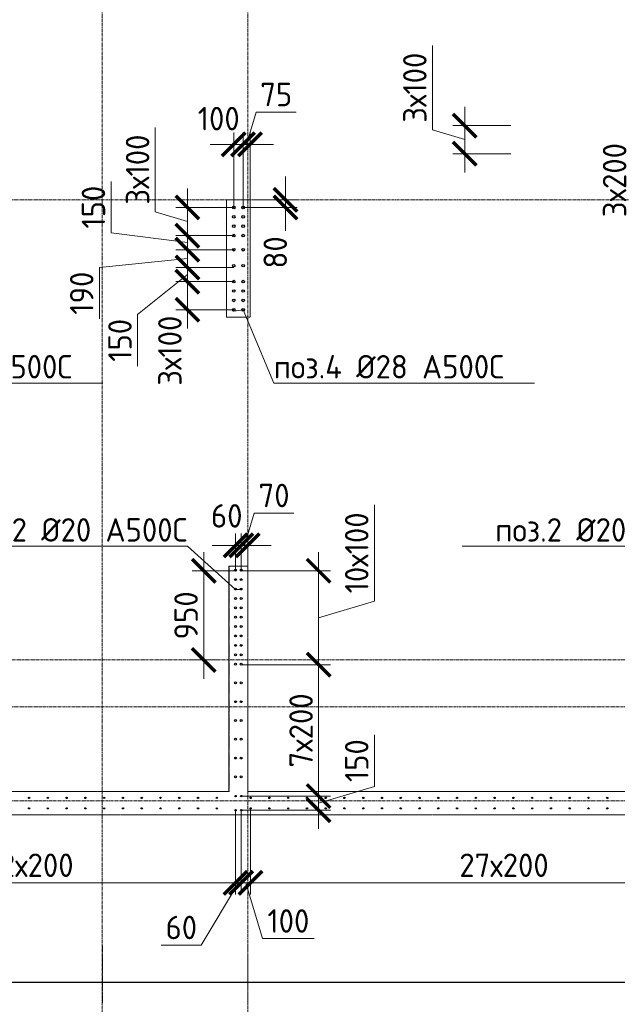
# Model space of a CAD drawing. Header units: millimetres. Extents: x -56135 to 1694203, y -446411 to -23139.
# Tile 264 of 311: x 979728 to 986095, y -85537 to -75050. Entities that reach past the tile are written whole.
import ezdxf
from ezdxf import colors
from ezdxf.entities.mleader import LeaderData, LeaderLine
from ezdxf.math import Vec2, Vec3

# ---------------------------------------------------------------- set-up
doc = ezdxf.new("R2010")
doc.units = ezdxf.units.MM
for name, pattern in [('01 Штриховая _4 мм_', [6, 3.5, -2.5]), ('______5', [1100, 800, -100, 100, -100]), ('HIDDEN2', [4.7625, 3.175, -1.5875]), ('осевая', [50.8, 31.75, -6.35, 6.35, -6.35])]:
    doc.linetypes.add(name, pattern=pattern)
for name, color, linetype, lineweight in [('0 Фундамент', 5, 'Continuous', 30), ('1 Стены', 3, 'Continuous', 30), ('Оси', 40, '______5', 18), ('подоснова', 151, 'Continuous', 5), ('РАЗМЕРЫ', 1, 'Continuous', 9), ('СТЕНЫ', 3, 'Continuous', 30)]:
    doc.layers.add(name, color=color, linetype=linetype, lineweight=lineweight)
doc.styles.add('GOST-2.304_Type-B', font='GOST_Common.ttf')
doc.dimstyles.new('СПДС', dxfattribs={"dimscale": 100, "dimtxt": 2.5, "dimasz": 2.5, "dimexe": 1.25, "dimexo": 0, "dimtad": 1, "dimdec": 0, "dimtxsty": 'GOST-2.304_Type-B', "dimblk": 'ARCHTICK', "dimcen": 2.5, "dimdle": 2, "dimadec": 0, "dimazin": 2, "dimtfac": 0.75, "dimtdec": 0, "dimtmove": 1, "dimatfit": 3, "dimfxl": 1, "dimtolj": 1, "dimarcsym": 1})

# ---------------------------------------------------------------- blocks, each defined once
blk = doc.blocks.new('оси 2.2-2.3')
at = {"layer": 'Оси', "color": 16, "linetype": 'осевая', "lineweight": 0, "transparency": 33554687}
for p, q in [((494304.9, -104267.9), (494304.9, -134893.5)), ((495854.9, -104267.9), (495854.9, -134893.5)), ((468076.3, -121995.4), (524372.9, -121995.4)), ((468653.8, -126895.4), (523707.4, -126895.4)), ((468076.3, -127395.4), (524372.9, -127395.4)), ((468076.3, -128395.4), (524372.9, -128395.4))]:
    blk.add_line(p, q, dxfattribs=at)
blk = doc.blocks.new('стены тп')
at = {"layer": '1 Стены', "color": 252, "linetype": 'HIDDEN2', "lineweight": 0, "true_color": 0x939598}
for p, q in [((884015, -203026), (883765, -203026)), ((883765, -203026), (883765, -203146)), ((884015, -203206), (884015, -203026)), ((883765, -203146), (883765, -204276)), ((884015, -203326), (884015, -203206)), ((884015, -204276), (884015, -203326)), ((883765, -204276), (883991, -204276)), ((883991, -204276), (884015, -204276)), ((883991, -206926), (883791, -206926)), ((883791, -206926), (883791, -207046)), ((883991, -207046), (883991, -206926)), ((883791, -207046), (883791, -209326)), ((883991, -209326), (883991, -207046)), ((882311, -209326), (880911, -209326)), ((882431, -209326), (882311, -209326)), ((883791, -209326), (882431, -209326)), ((885691, -209326), (883991, -209326)), ((885811, -209326), (885691, -209326)), ((887511, -209326), (885811, -209326)), ((887631, -209326), (887511, -209326)), ((889491, -209326), (887631, -209326)), ((872191, -209576), (881691, -209576)), ((881691, -209576), (881941, -209576)), ((881941, -209576), (883791, -209576)), ((883791, -209576), (884041, -209576)), ((884041, -209576), (909391, -209576)), ((882441, -211577), (882441, -210965)), ((882441, -211577), (882441, -210965)), ((883991, -211577), (883991, -210965)), ((883991, -211577), (883991, -210965))]:
    blk.add_line(p, q, dxfattribs=at)
blk = doc.blocks.new('_ArchTick')
at = {"color": 0, "linetype": 'ByBlock', "const_width": 0.15}
blk.add_lwpolyline([(-0.5, -0.5), (0.5, 0.5)], dxfattribs=at)
blk = doc.blocks.new('*D1749')
at = {"layer": 'DEFPOINTS', "color": 0, "transparency": 16777216}
for p in [(982108, -76378), (982183, -76970, 360), (982108, -77020)]:
    blk.add_point(p, dxfattribs=at)
at = {"layer": 'РАЗМЕРЫ', "color": 0, "lineweight": -2, "transparency": 16777216}
for p, q in [((982146, -76378), (982249, -76034)), ((982249, -76034), (982673, -76034)), ((982108, -77020), (982108, -76253)), ((982183, -76970), (982183, -76253)), ((982108, -76378), (981858, -76378)), ((982183, -76378), (982108, -76378)), ((982183, -76378), (982108, -76378)), ((982183, -76378), (982433, -76378))]:
    blk.add_line(p, q, dxfattribs=at)
at = {"layer": 'РАЗМЕРЫ', "color": 0, "lineweight": -2, "transparency": 16777216, "xscale": 250, "yscale": 250, "zscale": 250}
blk.add_blockref('_ArchTick', (982108, -76378), dxfattribs=at)
at = {"layer": 'РАЗМЕРЫ', "color": 0, "lineweight": -2, "transparency": 16777216, "xscale": 250, "yscale": 250, "zscale": 250, "rotation": 180}
blk.add_blockref('_ArchTick', (982183, -76378), dxfattribs=at)
at = {"layer": 'РАЗМЕРЫ', "color": 0, "transparency": 16777216, "insert": (982461, -75847), "char_height": 250, "attachment_point": 5, "style": 'GOST-2.304_Type-B'}
blk.add_mtext('\\A1;75', dxfattribs=at)
blk = doc.blocks.new('*D1806')
at = {"layer": 'DEFPOINTS', "color": 0, "transparency": 16777216}
for p in [(982217, -76970), (982560, -76970), (982108, -77050)]:
    blk.add_point(p, dxfattribs=at)
at = {"layer": 'РАЗМЕРЫ', "color": 0, "lineweight": -2, "transparency": 16777216}
for p, q in [((982560, -76970), (982560, -76720)), ((982217, -76970), (982685, -76970)), ((982560, -77050), (982560, -76970)), ((982108, -77050), (982685, -77050)), ((982560, -77050), (982560, -77300))]:
    blk.add_line(p, q, dxfattribs=at)
at = {"layer": 'РАЗМЕРЫ', "color": 0, "lineweight": -2, "transparency": 16777216, "xscale": 250, "yscale": 250, "zscale": 250}
for p, rotation in [((982560, -76970), 270), ((982560, -77050), 90)]:
    blk.add_blockref('_ArchTick', p, dxfattribs=dict(at, rotation=rotation))
at = {"layer": 'РАЗМЕРЫ', "color": 0, "transparency": 16777216, "insert": (982451, -77529), "char_height": 250, "attachment_point": 5, "rotation": 90, "style": 'GOST-2.304_Type-B'}
blk.add_mtext('\\A1;80', dxfattribs=at)
blk = doc.blocks.new('*D1750')
at = {"layer": 'DEFPOINTS', "color": 0, "transparency": 16777216}
for p in [(982008, -76378), (982008, -77050), (982108, -77050, -360)]:
    blk.add_point(p, dxfattribs=at)
at = {"layer": 'РАЗМЕРЫ', "color": 0, "lineweight": -2, "transparency": 16777216}
for p, q in [((982008, -77050), (982008, -76253)), ((982108, -77050), (982108, -76253)), ((982008, -76378), (981758, -76378)), ((982108, -76378), (982008, -76378)), ((982108, -76378), (982358, -76378))]:
    blk.add_line(p, q, dxfattribs=at)
at = {"layer": 'РАЗМЕРЫ', "color": 0, "lineweight": -2, "transparency": 16777216, "xscale": 250, "yscale": 250, "zscale": 250}
blk.add_blockref('_ArchTick', (982008, -76378), dxfattribs=at)
at = {"layer": 'РАЗМЕРЫ', "color": 0, "lineweight": -2, "transparency": 16777216, "xscale": 250, "yscale": 250, "zscale": 250, "rotation": 180}
blk.add_blockref('_ArchTick', (982108, -76378), dxfattribs=at)
at = {"layer": 'РАЗМЕРЫ', "color": 0, "transparency": 16777216, "insert": (981849, -76104), "char_height": 250, "attachment_point": 5, "style": 'GOST-2.304_Type-B'}
blk.add_mtext('\\A1;100', dxfattribs=at)
blk = doc.blocks.new('_None')
blk = doc.blocks.new('*D1718')
at = {"layer": 'DEFPOINTS', "color": 0, "transparency": 16777216}
for p in [(987215, -77100), (987658, -77100), (987708, -77700, -360)]:
    blk.add_point(p, dxfattribs=at)
at = {"layer": 'РАЗМЕРЫ', "color": 0, "lineweight": -2, "transparency": 16777216}
for p, q in [((986253, -77234), (986253, -76284)), ((987215, -77900), (987215, -76900)), ((987658, -77100), (987090, -77100)), ((987215, -77400), (986253, -77234)), ((987708, -77700), (987090, -77700))]:
    blk.add_line(p, q, dxfattribs=at)
at = {"layer": 'РАЗМЕРЫ', "color": 0, "lineweight": -2, "transparency": 16777216, "xscale": 250, "yscale": 250, "zscale": 250}
for p, rotation in [((987215, -77100), 90), ((987215, -77700), 270)]:
    blk.add_blockref('_ArchTick', p, dxfattribs=dict(at, rotation=rotation))
at = {"layer": 'РАЗМЕРЫ', "color": 0, "transparency": 16777216, "insert": (986066, -76759), "char_height": 250, "attachment_point": 5, "rotation": 90, "style": 'GOST-2.304_Type-B'}
blk.add_mtext('\\A1;3х200', dxfattribs=at)
blk = doc.blocks.new('*D1656')
at = {"layer": 'DEFPOINTS', "color": 0, "transparency": 16777216}
for p in [(982089, -80920), (982089, -81920), (982913, -81920)]:
    blk.add_point(p, dxfattribs=at)
at = {"layer": 'РАЗМЕРЫ', "color": 0, "lineweight": -2, "transparency": 16777216}
for p, q in [((983507, -81242), (983507, -80217)), ((982913, -80720), (982913, -82120)), ((982089, -80920), (983038, -80920)), ((982913, -81420), (983507, -81242)), ((982089, -81920), (983038, -81920))]:
    blk.add_line(p, q, dxfattribs=at)
at = {"layer": 'РАЗМЕРЫ', "color": 0, "lineweight": -2, "transparency": 16777216, "xscale": 250, "yscale": 250, "zscale": 250}
for p, rotation in [((982913, -80920), 90), ((982913, -81920), 270)]:
    blk.add_blockref('_ArchTick', p, dxfattribs=dict(at, rotation=rotation))
at = {"layer": 'РАЗМЕРЫ', "color": 0, "transparency": 16777216, "insert": (983319, -80729), "char_height": 250, "attachment_point": 5, "rotation": 90, "style": 'GOST-2.304_Type-B'}
blk.add_mtext('\\A1;10х100', dxfattribs=at)
blk = doc.blocks.new('*D1657')
at = {"layer": 'DEFPOINTS', "color": 0, "transparency": 16777216}
for p in [(982089, -81920), (982088, -83320, -360), (982913, -83320)]:
    blk.add_point(p, dxfattribs=at)
at = {"layer": 'РАЗМЕРЫ', "color": 0, "lineweight": -2, "transparency": 16777216}
for p, q in [((982913, -81720), (982913, -83520)), ((982089, -81920), (983038, -81920)), ((982088, -83320), (983038, -83320))]:
    blk.add_line(p, q, dxfattribs=at)
at = {"layer": 'РАЗМЕРЫ', "color": 0, "lineweight": -2, "transparency": 16777216, "xscale": 250, "yscale": 250, "zscale": 250}
for p, rotation in [((982913, -81920), 90), ((982913, -83320), 270)]:
    blk.add_blockref('_ArchTick', p, dxfattribs=dict(at, rotation=rotation))
at = {"layer": 'РАЗМЕРЫ', "color": 0, "transparency": 16777216, "insert": (982726, -82620), "char_height": 250, "attachment_point": 5, "rotation": 90, "style": 'GOST-2.304_Type-B'}
blk.add_mtext('\\A1;7х200', dxfattribs=at)
blk = doc.blocks.new('*D1658')
at = {"layer": 'DEFPOINTS', "color": 0, "transparency": 16777216}
for p in [(982089, -80649), (982089, -80920), (982158, -80910)]:
    blk.add_point(p, dxfattribs=at)
at = {"layer": 'РАЗМЕРЫ', "color": 0, "lineweight": -2, "transparency": 16777216}
for p, q in [((982123, -80649), (982226, -80305)), ((982226, -80305), (982650, -80305)), ((982089, -80920), (982089, -80524)), ((982158, -80910), (982158, -80524)), ((982089, -80649), (981839, -80649)), ((982158, -80649), (982089, -80649)), ((982158, -80649), (982089, -80649)), ((982158, -80649), (982408, -80649))]:
    blk.add_line(p, q, dxfattribs=at)
at = {"layer": 'РАЗМЕРЫ', "color": 0, "lineweight": -2, "transparency": 16777216, "xscale": 250, "yscale": 250, "zscale": 250}
blk.add_blockref('_ArchTick', (982089, -80649), dxfattribs=at)
at = {"layer": 'РАЗМЕРЫ', "color": 0, "lineweight": -2, "transparency": 16777216, "xscale": 250, "yscale": 250, "zscale": 250, "rotation": 180}
blk.add_blockref('_ArchTick', (982158, -80649), dxfattribs=at)
at = {"layer": 'РАЗМЕРЫ', "color": 0, "transparency": 16777216, "insert": (982438, -80118), "char_height": 250, "attachment_point": 5, "style": 'GOST-2.304_Type-B'}
blk.add_mtext('\\A1;70', dxfattribs=at)
blk = doc.blocks.new('*D1659')
at = {"layer": 'DEFPOINTS', "color": 0, "transparency": 16777216}
for p in [(982028, -80649), (982089, -80831), (982028, -80920)]:
    blk.add_point(p, dxfattribs=at)
at = {"layer": 'РАЗМЕРЫ', "color": 0, "lineweight": -2, "transparency": 16777216}
for p, q in [((982028, -80920), (982028, -80524)), ((982089, -80831), (982089, -80524)), ((982028, -80649), (981778, -80649)), ((982089, -80649), (982028, -80649)), ((982089, -80649), (982339, -80649))]:
    blk.add_line(p, q, dxfattribs=at)
at = {"layer": 'РАЗМЕРЫ', "color": 0, "lineweight": -2, "transparency": 16777216, "xscale": 250, "yscale": 250, "zscale": 250}
blk.add_blockref('_ArchTick', (982028, -80649), dxfattribs=at)
at = {"layer": 'РАЗМЕРЫ', "color": 0, "lineweight": -2, "transparency": 16777216, "xscale": 250, "yscale": 250, "zscale": 250, "rotation": 180}
blk.add_blockref('_ArchTick', (982089, -80649), dxfattribs=at)
at = {"layer": 'РАЗМЕРЫ', "color": 0, "transparency": 16777216, "insert": (981934, -80335), "char_height": 250, "attachment_point": 5, "style": 'GOST-2.304_Type-B'}
blk.add_mtext('\\A1;60', dxfattribs=at)
blk = doc.blocks.new('*D1660')
at = {"layer": 'DEFPOINTS', "color": 0, "transparency": 16777216}
for p in [(982088, -83320, -360), (982096, -83470, -360), (982913, -83470)]:
    blk.add_point(p, dxfattribs=at)
at = {"layer": 'РАЗМЕРЫ', "color": 0, "lineweight": -2, "transparency": 16777216}
for p, q in [((983507, -83217), (983507, -82667)), ((982913, -83120), (982913, -83670)), ((982913, -83395), (983507, -83217)), ((982088, -83320), (983038, -83320)), ((982096, -83470), (983038, -83470))]:
    blk.add_line(p, q, dxfattribs=at)
at = {"layer": 'РАЗМЕРЫ', "color": 0, "lineweight": -2, "transparency": 16777216, "xscale": 250, "yscale": 250, "zscale": 250}
for p, rotation in [((982913, -83320), 90), ((982913, -83470), 270)]:
    blk.add_blockref('_ArchTick', p, dxfattribs=dict(at, rotation=rotation))
at = {"layer": 'РАЗМЕРЫ', "color": 0, "transparency": 16777216, "insert": (983319, -82942), "char_height": 250, "attachment_point": 5, "rotation": 90, "style": 'GOST-2.304_Type-B'}
blk.add_mtext('\\A1;150', dxfattribs=at)
blk = doc.blocks.new('*D1661')
at = {"layer": 'DEFPOINTS', "color": 0, "transparency": 16777216}
for p in [(981689, -80920), (982028, -80920), (981846, -81870)]:
    blk.add_point(p, dxfattribs=at)
at = {"layer": 'РАЗМЕРЫ', "color": 0, "lineweight": -2, "transparency": 16777216}
for p, q in [((981689, -82070), (981689, -80720)), ((982028, -80920), (981564, -80920)), ((981846, -81870), (981564, -81870))]:
    blk.add_line(p, q, dxfattribs=at)
at = {"layer": 'РАЗМЕРЫ', "color": 0, "lineweight": -2, "transparency": 16777216, "xscale": 250, "yscale": 250, "zscale": 250}
for p, rotation in [((981689, -80920), 90), ((981689, -81870), 270)]:
    blk.add_blockref('_ArchTick', p, dxfattribs=dict(at, rotation=rotation))
at = {"layer": 'РАЗМЕРЫ', "color": 0, "transparency": 16777216, "insert": (981501, -81395), "char_height": 250, "attachment_point": 5, "rotation": 90, "style": 'GOST-2.304_Type-B'}
blk.add_mtext('\\A1;950', dxfattribs=at)
blk = doc.blocks.new('*D1906')
at = {"layer": 'DEFPOINTS', "color": 0, "transparency": 16777216}
for p in [(982188, -83450, -720), (987588, -83450, -720), (982188, -84243)]:
    blk.add_point(p, dxfattribs=at)
at = {"layer": 'РАЗМЕРЫ', "color": 0, "lineweight": -2, "transparency": 16777216}
for p, q in [((982188, -83450), (982188, -84368)), ((987588, -83450), (987588, -84368)), ((987788, -84243), (981988, -84243))]:
    blk.add_line(p, q, dxfattribs=at)
at = {"layer": 'РАЗМЕРЫ', "color": 0, "lineweight": -2, "transparency": 16777216, "xscale": 250, "yscale": 250, "zscale": 250, "rotation": 180}
blk.add_blockref('_ArchTick', (982188, -84243), dxfattribs=at)
at = {"layer": 'РАЗМЕРЫ', "color": 0, "lineweight": -2, "transparency": 16777216, "xscale": 250, "yscale": 250, "zscale": 250}
blk.add_blockref('_ArchTick', (987588, -84243), dxfattribs=at)
at = {"layer": 'РАЗМЕРЫ', "color": 0, "transparency": 16777216, "insert": (984888, -84056), "char_height": 250, "attachment_point": 5, "style": 'GOST-2.304_Type-B'}
blk.add_mtext('\\A1;27х200', dxfattribs=at)
blk = doc.blocks.new('*D1907')
at = {"layer": 'DEFPOINTS', "color": 0, "transparency": 16777216}
for p in [(982088, -83470, -360), (982188, -83450, -720), (982088, -84243)]:
    blk.add_point(p, dxfattribs=at)
at = {"layer": 'РАЗМЕРЫ', "color": 0, "lineweight": -2, "transparency": 16777216}
for p, q in [((982088, -83470), (982088, -84368)), ((982188, -83450), (982188, -84368)), ((982088, -84243), (981838, -84243)), ((982188, -84243), (982088, -84243)), ((982188, -84243), (982088, -84243)), ((982138, -84243), (982316, -84837)), ((982188, -84243), (982438, -84243)), ((982316, -84837), (982866, -84837))]:
    blk.add_line(p, q, dxfattribs=at)
at = {"layer": 'РАЗМЕРЫ', "color": 0, "lineweight": -2, "transparency": 16777216, "xscale": 250, "yscale": 250, "zscale": 250}
blk.add_blockref('_ArchTick', (982088, -84243), dxfattribs=at)
at = {"layer": 'РАЗМЕРЫ', "color": 0, "lineweight": -2, "transparency": 16777216, "xscale": 250, "yscale": 250, "zscale": 250, "rotation": 180}
blk.add_blockref('_ArchTick', (982188, -84243), dxfattribs=at)
at = {"layer": 'РАЗМЕРЫ', "color": 0, "transparency": 16777216, "insert": (982591, -84650), "char_height": 250, "attachment_point": 5, "style": 'GOST-2.304_Type-B'}
blk.add_mtext('\\A1;100', dxfattribs=at)
blk = doc.blocks.new('*D1908')
at = {"layer": 'DEFPOINTS', "color": 0, "transparency": 16777216}
for p in [(982028, -83470, -360), (982088, -83470, -360), (982028, -84243)]:
    blk.add_point(p, dxfattribs=at)
at = {"layer": 'РАЗМЕРЫ', "color": 0, "lineweight": -2, "transparency": 16777216}
for p, q in [((982028, -83470), (982028, -84368)), ((982088, -83470), (982088, -84368)), ((982058, -84243), (981662, -84907)), ((982028, -84243), (981778, -84243)), ((982088, -84243), (982028, -84243)), ((982088, -84243), (982028, -84243)), ((982088, -84243), (982338, -84243)), ((981662, -84907), (981237, -84907))]:
    blk.add_line(p, q, dxfattribs=at)
at = {"layer": 'РАЗМЕРЫ', "color": 0, "lineweight": -2, "transparency": 16777216, "xscale": 250, "yscale": 250, "zscale": 250}
blk.add_blockref('_ArchTick', (982028, -84243), dxfattribs=at)
at = {"layer": 'РАЗМЕРЫ', "color": 0, "lineweight": -2, "transparency": 16777216, "xscale": 250, "yscale": 250, "zscale": 250, "rotation": 180}
blk.add_blockref('_ArchTick', (982088, -84243), dxfattribs=at)
at = {"layer": 'РАЗМЕРЫ', "color": 0, "transparency": 16777216, "insert": (981450, -84719), "char_height": 250, "attachment_point": 5, "style": 'GOST-2.304_Type-B'}
blk.add_mtext('\\A1;60', dxfattribs=at)
blk = doc.blocks.new('*D1909')
at = {"layer": 'DEFPOINTS', "color": 0, "transparency": 16777216}
for p in [(977628, -83450, -720), (982028, -83470, -360), (977628, -84243)]:
    blk.add_point(p, dxfattribs=at)
at = {"layer": 'РАЗМЕРЫ', "color": 0, "lineweight": -2, "transparency": 16777216}
for p, q in [((977628, -83450), (977628, -84368)), ((982028, -83470), (982028, -84368)), ((982228, -84243), (977428, -84243))]:
    blk.add_line(p, q, dxfattribs=at)
at = {"layer": 'РАЗМЕРЫ', "color": 0, "lineweight": -2, "transparency": 16777216, "xscale": 250, "yscale": 250, "zscale": 250, "rotation": 180}
blk.add_blockref('_ArchTick', (977628, -84243), dxfattribs=at)
at = {"layer": 'РАЗМЕРЫ', "color": 0, "lineweight": -2, "transparency": 16777216, "xscale": 250, "yscale": 250, "zscale": 250}
blk.add_blockref('_ArchTick', (982028, -84243), dxfattribs=at)
at = {"layer": 'РАЗМЕРЫ', "color": 0, "transparency": 16777216, "insert": (979828, -84056), "char_height": 250, "attachment_point": 5, "style": 'GOST-2.304_Type-B'}
blk.add_mtext('\\A1;22х200', dxfattribs=at)
blk = doc.blocks.new('*D1570')
at = {"layer": 'DEFPOINTS', "color": 0, "transparency": 16777216}
for p in [(984469, -76178), (984962, -76178, -360), (984962, -76478, -360)]:
    blk.add_point(p, dxfattribs=at)
at = {"layer": 'РАЗМЕРЫ', "color": 0, "lineweight": -2, "transparency": 16777216}
for p, q in [((984126, -76225), (984126, -75325)), ((984469, -76678), (984469, -75978)), ((984469, -76328), (984126, -76225)), ((984962, -76178), (984344, -76178)), ((984962, -76478), (984344, -76478))]:
    blk.add_line(p, q, dxfattribs=at)
at = {"layer": 'РАЗМЕРЫ', "color": 0, "lineweight": -2, "transparency": 16777216, "xscale": 250, "yscale": 250, "zscale": 250}
for p, rotation in [((984469, -76178), 90), ((984469, -76478), 270)]:
    blk.add_blockref('_ArchTick', p, dxfattribs=dict(at, rotation=rotation))
at = {"layer": 'РАЗМЕРЫ', "color": 0, "transparency": 16777216, "insert": (983938, -75775), "char_height": 250, "attachment_point": 5, "rotation": 90, "style": 'GOST-2.304_Type-B'}
blk.add_mtext('\\A1;3х100', dxfattribs=at)
blk = doc.blocks.new('*D1571')
at = {"layer": 'DEFPOINTS', "color": 0, "transparency": 16777216}
for p in [(981515, -77840), (982008, -77840, -360), (982008, -78140, -360)]:
    blk.add_point(p, dxfattribs=at)
at = {"layer": 'РАЗМЕРЫ', "color": 0, "lineweight": -2, "transparency": 16777216}
for p, q in [((981515, -78340), (981515, -77640)), ((982008, -77840), (981390, -77840)), ((982008, -78140), (981390, -78140))]:
    blk.add_line(p, q, dxfattribs=at)
at = {"layer": 'РАЗМЕРЫ', "color": 0, "lineweight": -2, "transparency": 16777216, "xscale": 250, "yscale": 250, "zscale": 250}
for p, rotation in [((981515, -77840), 90), ((981515, -78140), 270)]:
    blk.add_blockref('_ArchTick', p, dxfattribs=dict(at, rotation=rotation))
at = {"layer": 'РАЗМЕРЫ', "color": 0, "transparency": 16777216, "insert": (981328, -78576), "char_height": 250, "attachment_point": 5, "rotation": 90, "style": 'GOST-2.304_Type-B'}
blk.add_mtext('\\A1;3х100', dxfattribs=at)
blk = doc.blocks.new('*D1572')
at = {"layer": 'DEFPOINTS', "color": 0, "transparency": 16777216}
for p in [(981515, -77050), (982008, -77050, -360), (982008, -77350, -360)]:
    blk.add_point(p, dxfattribs=at)
at = {"layer": 'РАЗМЕРЫ', "color": 0, "lineweight": -2, "transparency": 16777216}
for p, q in [((981171, -77097), (981171, -76197)), ((981515, -77550), (981515, -76850)), ((982008, -77050), (981390, -77050)), ((981515, -77200), (981171, -77097)), ((982008, -77350), (981390, -77350))]:
    blk.add_line(p, q, dxfattribs=at)
at = {"layer": 'РАЗМЕРЫ', "color": 0, "lineweight": -2, "transparency": 16777216, "xscale": 250, "yscale": 250, "zscale": 250}
for p, rotation in [((981515, -77050), 90), ((981515, -77350), 270)]:
    blk.add_blockref('_ArchTick', p, dxfattribs=dict(at, rotation=rotation))
at = {"layer": 'РАЗМЕРЫ', "color": 0, "transparency": 16777216, "insert": (980984, -76647), "char_height": 250, "attachment_point": 5, "rotation": 90, "style": 'GOST-2.304_Type-B'}
blk.add_mtext('\\A1;3х100', dxfattribs=at)
blk = doc.blocks.new('*D1573')
at = {"layer": 'DEFPOINTS', "color": 0, "transparency": 16777216}
for p in [(981515, -77350), (981835, -77350), (981835, -77500)]:
    blk.add_point(p, dxfattribs=at)
at = {"layer": 'РАЗМЕРЫ', "color": 0, "lineweight": -2, "transparency": 16777216}
for p, q in [((980701, -77322), (980701, -76772)), ((981515, -77700), (981515, -77150)), ((981515, -77425), (980701, -77322)), ((981835, -77350), (981390, -77350)), ((981835, -77500), (981390, -77500))]:
    blk.add_line(p, q, dxfattribs=at)
at = {"layer": 'РАЗМЕРЫ', "color": 0, "lineweight": -2, "transparency": 16777216, "xscale": 250, "yscale": 250, "zscale": 250}
for p, rotation in [((981515, -77350), 90), ((981515, -77500), 270)]:
    blk.add_blockref('_ArchTick', p, dxfattribs=dict(at, rotation=rotation))
at = {"layer": 'РАЗМЕРЫ', "color": 0, "transparency": 16777216, "insert": (980514, -77047), "char_height": 250, "attachment_point": 5, "rotation": 90, "style": 'GOST-2.304_Type-B'}
blk.add_mtext('\\A1;150', dxfattribs=at)
blk = doc.blocks.new('*D1574')
at = {"layer": 'DEFPOINTS', "color": 0, "transparency": 16777216}
for p in [(981515, -77690), (982008, -77690), (982008, -77840, -720)]:
    blk.add_point(p, dxfattribs=at)
at = {"layer": 'РАЗМЕРЫ', "color": 0, "lineweight": -2, "transparency": 16777216}
for p, q in [((981515, -78040), (981515, -77490)), ((982008, -77690), (981390, -77690)), ((981515, -77765), (980984, -78190)), ((982008, -77840), (981390, -77840)), ((980984, -78190), (980984, -78740))]:
    blk.add_line(p, q, dxfattribs=at)
at = {"layer": 'РАЗМЕРЫ', "color": 0, "lineweight": -2, "transparency": 16777216, "xscale": 250, "yscale": 250, "zscale": 250}
for p, rotation in [((981515, -77690), 90), ((981515, -77840), 270)]:
    blk.add_blockref('_ArchTick', p, dxfattribs=dict(at, rotation=rotation))
at = {"layer": 'РАЗМЕРЫ', "color": 0, "transparency": 16777216, "insert": (980796, -78465), "char_height": 250, "attachment_point": 5, "rotation": 90, "style": 'GOST-2.304_Type-B'}
blk.add_mtext('\\A1;150', dxfattribs=at)
blk = doc.blocks.new('*D1575')
at = {"layer": 'DEFPOINTS', "color": 0, "transparency": 16777216}
for p in [(981515, -77500), (982008, -77500, -720), (982008, -77690)]:
    blk.add_point(p, dxfattribs=at)
at = {"layer": 'РАЗМЕРЫ', "color": 0, "lineweight": -2, "transparency": 16777216}
for p, q in [((981515, -77890), (981515, -77300)), ((981515, -77595), (980577, -77688)), ((982008, -77500), (981390, -77500)), ((980577, -77688), (980577, -78238)), ((982008, -77690), (981390, -77690))]:
    blk.add_line(p, q, dxfattribs=at)
at = {"layer": 'РАЗМЕРЫ', "color": 0, "lineweight": -2, "transparency": 16777216, "xscale": 250, "yscale": 250, "zscale": 250}
for p, rotation in [((981515, -77500), 90), ((981515, -77690), 270)]:
    blk.add_blockref('_ArchTick', p, dxfattribs=dict(at, rotation=rotation))
at = {"layer": 'РАЗМЕРЫ', "color": 0, "transparency": 16777216, "insert": (980389, -77963), "char_height": 250, "attachment_point": 5, "rotation": 90, "style": 'GOST-2.304_Type-B'}
blk.add_mtext('\\A1;190', dxfattribs=at)
blk = doc.blocks.new('стены  тп')
at = {"layer": 'СТЕНЫ', "color": 251, "linetype": '01 Штриховая _4 мм_', "lineweight": 0, "true_color": 0x636466}
for p, q in [((564137, -332126, 3100), (563887, -332126, 3100)), ((563887, -332126, 3100), (563887, -332246, 3100)), ((564137, -332306, 3100), (564137, -332126, 3100)), ((563887, -332246, 3100), (563887, -333376, 3100)), ((564137, -332426, 3100), (564137, -332306, 3100)), ((564137, -333376, 3100), (564137, -332426, 3100)), ((563887, -333376, 3100), (564112, -333376, 3100)), ((564112, -333376, 3100), (564137, -333376, 3100)), ((564112, -336026, 3100), (563912, -336026, 3100)), ((563912, -336026, 3100), (563912, -336146, 3100)), ((564112, -336146, 3100), (564112, -336026, 3100)), ((563912, -336146, 3100), (563912, -338426, 3100)), ((564112, -338426, 3100), (564112, -336146, 3100)), ((562432, -338426, 3100), (561032, -338426, 3100)), ((562552, -338426, 3100), (562432, -338426, 3100)), ((563912, -338426, 3100), (562552, -338426, 3100)), ((565812, -338426, 3100), (564112, -338426, 3100)), ((565932, -338426, 3100), (565812, -338426, 3100)), ((567632, -338426, 3100), (565932, -338426, 3100)), ((567752, -338426, 3100), (567632, -338426, 3100)), ((569612, -338426, 3100), (567752, -338426, 3100)), ((552312, -338676, 3100), (561812, -338676, 3100)), ((561812, -338676, 3100), (562062, -338676, 3100)), ((562062, -338676, 3100), (563912, -338676, 3100)), ((563912, -338676, 3100), (564162, -338676, 3100)), ((564162, -338676, 3100), (589512, -338676, 3100))]:
    blk.add_line(p, q, dxfattribs=at)
blk = doc.blocks.new('прпрп')
at = {"layer": '0 Фундамент'}
blk.add_lwpolyline([(960458, -61120), (960458, -85300), (967808, -85300), (967808, -85300), (980308, -85300), (980308, -85300), (982658, -85300), (982658, -85300), (1008108, -85300), (1008108, -81220), (1009588, -81220), (1009588, -72620), (1008108, -72620), (1008108, -61120), (960458, -61120)], dxfattribs=at)
at = {"layer": '1 Стены', "color": 252, "lineweight": 0, "true_color": 0x939598}
for p, q in [((982158.2, -76970, -1080), (981958.2, -76970, -1080)), ((981958.2, -76970, -720), (982158.2, -76970, -720)), ((981958.2, -76970, -720), (982158.2, -76970, -720)), ((981958.2, -76970, -720), (982158.2, -76970, -720)), ((982158.2, -78220, -720), (981958.2, -78220, -720)), ((981958.2, -78220, -1080), (982158.2, -78220, -1080)), ((982158.2, -78220, -720), (981958.2, -78220, -720)), ((982158.2, -78220, -720), (981958.2, -78220, -720)), ((982158.2, -78220, -720), (981958.2, -78220, -720))]:
    blk.add_line(p, q, dxfattribs=at)
at = {"layer": 'РАЗМЕРЫ', "color": 5, "linetype": 'Continuous', "lineweight": 30}
for centre in [(982008.2, -77050, -720), (982108.5, -77050, -720), (982008.2, -77150, -720), (982108.5, -77150, -720), (982008.2, -77250, -720), (982108.5, -77250, -720), (982008.2, -77350, -720), (982108.5, -77350, -720), (982008.2, -77500, -720), (982108.5, -77500, -720), (982008.2, -77670, -720), (982108.5, -77670, -720), (982008.2, -77840, -720), (982108.5, -77840, -720), (982008.2, -77940, -720), (982108.5, -77940, -720), (982008.2, -78040, -720), (982008.2, -78140, -720), (982108.5, -78040, -720), (982108.5, -78140, -720)]:
    blk.add_circle(centre, 14, dxfattribs=at)
at = {"layer": 'РАЗМЕРЫ', "color": 6, "linetype": 'Continuous', "lineweight": 30}
for centre, radius in [((982028.2, -80914.3), 10), ((982088.5, -80914.3), 10), ((982028.2, -81014.3), 10), ((982088.5, -81014.3), 10), ((982028.2, -81114.3), 10), ((982088.5, -81114.3), 10), ((982028.2, -81214.3), 10), ((982088.5, -81214.3), 10), ((982028.2, -81314.3), 10), ((982088.5, -81314.3), 10), ((982028.2, -81414.3), 10), ((982088.5, -81414.3), 10), ((982028.2, -81514.3), 10), ((982088.5, -81514.3), 10), ((982028.2, -81614.3), 10), ((982088.5, -81614.3), 10), ((982028.2, -81714.3), 10), ((982088.5, -81714.3), 10), ((982028.2, -81814.3), 10), ((982088.5, -81814.3), 10), ((982028.2, -81914.3), 10), ((982088.5, -81914.3), 10), ((982028.2, -82114.3), 10), ((982088.5, -82114.3), 10), ((982028.2, -82314.3), 10), ((982088.5, -82314.3), 10), ((982028.2, -82514.3), 10), ((982088.5, -82514.3), 10), ((982028.2, -82714.3), 10), ((982088.5, -82714.3), 10), ((982028.2, -82914.3), 10), ((982088.5, -82914.3), 10), ((982028.2, -83114.3), 10), ((982088.5, -83114.3), 10), ((982028.1, -83320, -360), 8), ((982088.4, -83320, -360), 8), ((982028.1, -83470, -360), 8), ((982088.4, -83470, -360), 8)]:
    blk.add_circle(centre, radius, dxfattribs=at)
at = {"layer": 'РАЗМЕРЫ', "color": 8, "linetype": 'Continuous', "lineweight": 30}
for centre in [(979828.1, -83339.6, -720), (980028.1, -83339.6, -720), (980228.1, -83339.6, -720), (980428.1, -83339.6, -720), (980628.1, -83339.6, -720), (980828.1, -83339.6, -720), (981028.1, -83339.6, -720), (981228.1, -83339.6, -720), (981428.1, -83339.6, -720), (981628.1, -83339.6, -720), (981828.1, -83339.6, -720), (982188.1, -83339.6, -720), (982388.1, -83339.6, -720), (982588.1, -83339.6, -720), (982788.1, -83339.6, -720), (982988.1, -83339.6, -720), (983188.1, -83339.6, -720), (983388.1, -83339.6, -720), (983588.1, -83339.6, -720), (983788.1, -83339.6, -720), (983988.1, -83339.6, -720), (984188.1, -83339.6, -720), (984388.1, -83339.6, -720), (984588.1, -83339.6, -720), (984788.1, -83339.6, -720), (984988.1, -83339.6, -720), (985188.1, -83339.6, -720), (985388.1, -83339.6, -720), (985588.1, -83339.6, -720), (985788.1, -83339.6, -720), (985988.1, -83339.6, -720), (979828.1, -83450, -720), (980028.1, -83450, -720), (980228.1, -83450, -720), (980428.1, -83450, -720), (980628.1, -83450, -720), (980828.1, -83450, -720), (981028.1, -83450, -720), (981228.1, -83450, -720), (981428.1, -83450, -720), (981628.1, -83450, -720), (981828.1, -83450, -720), (982188.1, -83450, -720), (982388.1, -83450, -720), (982588.1, -83450, -720), (982788.1, -83450, -720), (982988.1, -83450, -720), (983188.1, -83450, -720), (983388.1, -83450, -720), (983588.1, -83450, -720), (983788.1, -83450, -720), (983988.1, -83450, -720), (984188.1, -83450, -720), (984388.1, -83450, -720), (984588.1, -83450, -720), (984788.1, -83450, -720), (984988.1, -83450, -720), (985188.1, -83450, -720), (985388.1, -83450, -720), (985588.1, -83450, -720), (985788.1, -83450, -720), (985988.1, -83450, -720)]:
    blk.add_circle(centre, 7, dxfattribs=at)
at = {"layer": 'РАЗМЕРЫ', "color": 1}
for name, p in [('оси 2.2-2.3', (486303.3, 45025.4)), ('стены тп', (98167.6, 126055.6))]:
    blk.add_blockref(name, p, dxfattribs=at)
at = {"layer": 'РАЗМЕРЫ'}
blk.add_blockref('стены  тп', (418045.9, 255155.8, -3100), dxfattribs=at)
for base, p1, p2, picture, middle in [((984469.3, -76178.3, -360), (984962.3, -76478.3, -720), (984962.3, -76178.3, -720), '*D1570', (983938.1, -76162.7, -360)), ((981515.1, -77050, -360), (982008.1, -77350, -720), (982008.1, -77050, -720), '*D1572', (980983.9, -77034.4, -360))]:
    dim = blk.add_linear_dim(base=base, p1=p1, p2=p2, angle=90, text='3х100', dimstyle='СПДС', dxfattribs=at)
    dim.commit()
    dim.dimension.update_dxf_attribs({"geometry": picture, "text_midpoint": middle})
dim = blk.add_linear_dim(base=(982108.4969, -76377.7736, -360), p1=(982183.0028, -76969.9806), p2=(982108.4969, -77019.9809, -360), dimstyle='СПДС', dxfattribs=at)
dim.commit()
dim.dimension.update_dxf_attribs({"geometry": '*D1749', "text_midpoint": (982311.3749, -75846.5236, -360)})
dim = blk.add_linear_dim(base=(982008.2, -76377.8, -360), p1=(982108.5, -77050, -720), p2=(982008.2, -77050, -360), dimstyle='СПДС', dxfattribs=at)
dim.commit()
dim.dimension.update_dxf_attribs({"geometry": '*D1750', "text_midpoint": (981848.7, -76291.2, -360), "dimtype": 128})
for base, p1, p2, text, picture, middle in [((987215.1, -77100, -360), (987708.2, -77700, -720), (987658.2, -77100, -360), '3х200', '*D1718', (986253.2, -77171.3, -360)), ((981515.1, -77840, -360), (982008.1, -78140, -720), (982008.1, -77840, -720), '3х100', '*D1571', (981515.1, -78576, -360))]:
    dim = blk.add_linear_dim(base=base, p1=p1, p2=p2, angle=90, text=text, dimstyle='СПДС', dxfattribs=at)
    dim.commit()
    dim.dimension.update_dxf_attribs({"geometry": picture, "text_midpoint": middle, "dimtype": 128})
for base, p1, p2, picture, middle in [((981515.1, -77350, -360), (981834.8, -77500, -360), (981834.8, -77350, -360), '*D1573', (980701.3, -77259.4, -360)), ((982559.7, -76970, -720), (982108.5, -77050, -720), (982216.7, -76970, -720), '*D1806', (982638.3, -77528.6, -720))]:
    dim = blk.add_linear_dim(base=base, p1=p1, p2=p2, angle=90, dimstyle='СПДС', dxfattribs=at)
    dim.commit()
    dim.dimension.update_dxf_attribs({"geometry": picture, "text_midpoint": middle, "dimtype": 128})
at = {"layer": 'РАЗМЕРЫ', "color": 1}
for base, p1, p2, picture, middle in [((981515.1, -77500), (982008.1, -77690.2), (982008.1, -77500, -720), '*D1575', (980576.6, -77750.2)), ((981515.1, -77690.2), (982008.1, -77840, -720), (982008.1, -77690.2), '*D1574', (980983.9, -78252.3))]:
    dim = blk.add_linear_dim(base=base, p1=p1, p2=p2, angle=90, dimstyle='СПДС', dxfattribs=at)
    dim.commit()
    dim.dimension.update_dxf_attribs({"geometry": picture, "text_midpoint": middle, "dimtype": 128})
for base, p1, p2, picture, middle in [((982088.5, -80649), (982158.2, -80910.1), (982088.5, -80920), '*D1658', (982289, -80117.7)), ((982088.4, -84243.3), (982188.1, -83450, -720), (982088.4, -83470, -360), '*D1907', (982378.9, -84649.5))]:
    dim = blk.add_linear_dim(base=base, p1=p1, p2=p2, dimstyle='СПДС', dxfattribs=at)
    dim.commit()
    dim.dimension.update_dxf_attribs({"geometry": picture, "text_midpoint": middle})
for base, p1, p2, picture, middle in [((982028.2, -80649), (982088.5, -80831.5), (982028.2, -80920), '*D1659', (981934.1, -80522.9)), ((982028.1, -84243.3), (982088.4, -83470, -360), (982028.1, -83470, -360), '*D1908', (981599.7, -84906.8))]:
    dim = blk.add_linear_dim(base=base, p1=p1, p2=p2, dimstyle='СПДС', dxfattribs=at)
    dim.commit()
    dim.dimension.update_dxf_attribs({"geometry": picture, "text_midpoint": middle, "dimtype": 128})
for base, p1, p2, text, picture, middle in [((982913, -81920), (982088.5, -80920), (982088.5, -81920), '10х100', '*D1656', (983319.3, -81179.4)), ((982913, -83320), (982088.5, -81920), (982088.4, -83320, -360), '7х200', '*D1657', (982725.5, -82620))]:
    dim = blk.add_linear_dim(base=base, p1=p1, p2=p2, angle=90, text=text, dimstyle='СПДС', dxfattribs=at)
    dim.commit()
    dim.dimension.update_dxf_attribs({"geometry": picture, "text_midpoint": middle})
for base, p1, p2, picture, middle in [((981688.5, -80920), (981846.5, -81870), (982028.2, -80920), '*D1661', (981501, -81395)), ((982913, -83470), (982088.4, -83320, -360), (982096.4, -83470, -360), '*D1660', (983319.3, -83154.4))]:
    dim = blk.add_linear_dim(base=base, p1=p1, p2=p2, angle=90, dimstyle='СПДС', dxfattribs=at)
    dim.commit()
    dim.dimension.update_dxf_attribs({"geometry": picture, "text_midpoint": middle})
for base, p1, p2, text, picture, middle in [((977628.1, -84243.3), (982028.1, -83470, -360), (977628.1, -83450, -720), '22х200', '*D1909', (979828.1, -84055.8)), ((982188.1, -84243.3), (987588.1, -83450, -720), (982188.1, -83450, -720), '27х200', '*D1906', (984888.1, -84055.8))]:
    dim = blk.add_linear_dim(base=base, p1=p1, p2=p2, text=text, dimstyle='СПДС', dxfattribs=at)
    dim.commit()
    dim.dimension.update_dxf_attribs({"geometry": picture, "text_midpoint": middle})
at = {"layer": 'подоснова', "color": 4, "ltscale": 0.3}
ml = blk.add_multileader_mtext('Standard', dxfattribs=at)
ml.set_content('{\\C2;поз.4 %%C28 А500С }', color=4, style='GOST-2.304_Type-B')
ml.set_leader_properties(color=256, linetype='ByLayer', lineweight=15)
ml.set_arrow_properties(name='NONE')
ml.build(insert=Vec2(0, 0))
ml.multileader.update_dxf_attribs({"text_left_attachment_type": 6, "text_right_attachment_type": 6, "dogleg_length": 0.1, "arrow_head_size": 18})
ctx = ml.context
ctx.base_point, ctx.char_height, ctx.arrow_head_size, ctx.landing_gap_size, ctx.plane_origin = Vec3(977837.5, -78921.6, -360), 250, 18, 20, Vec3(982662.2, -78927.2, -360)
ctx.left_attachment, ctx.right_attachment, ctx.text_align_type = 6, 6, 1
notes = []
notes.append((ctx, [(1, (1, 1, 0), (977837.4, -78921.6, -360), (1, 0), 0.1, [(1, [(977410.6, -78153.8, -360), (977508.5, -78140, -360)], 0, [])])]))
ctx.mtext.insert, ctx.mtext.width, ctx.mtext.alignment, ctx.mtext.flow_direction = Vec3(979061.8, -78621.6, -360), 4075.871, 2, 5
ml = blk.add_multileader_mtext('Standard', dxfattribs=at)
ml.set_content('{\\C2;поз.4 %%C28 А500С }', color=4, style='GOST-2.304_Type-B')
ml.set_leader_properties(color=256, linetype='ByLayer', lineweight=15)
ml.set_arrow_properties(name='NONE')
ml.build(insert=Vec2(0, 0))
ml.multileader.update_dxf_attribs({"text_left_attachment_type": 6, "text_right_attachment_type": 6, "dogleg_length": 0.1, "arrow_head_size": 18})
ctx = ml.context
ctx.base_point, ctx.char_height, ctx.arrow_head_size, ctx.landing_gap_size, ctx.plane_origin = Vec3(982437.5, -78921.6, -360), 250, 18, 20, Vec3(987262.2, -78927.2, -360)
ctx.left_attachment, ctx.right_attachment, ctx.text_align_type = 6, 6, 1
notes.append((ctx, [(1, (1, 1, 0), (982437.4, -78921.6, -360), (1, 0), 0.1, [(1, [(982010.6, -78153.8, -360), (982108.5, -78140, -360)], 0, [])])]))
ctx.mtext.insert, ctx.mtext.width, ctx.mtext.alignment, ctx.mtext.flow_direction = Vec3(983661.8, -78621.6, -360), 4075.871, 2, 5
ml = blk.add_multileader_mtext('Standard', dxfattribs=at)
ml.set_content('{\\C2;поз.2 %%C20 А500С }', color=4, style='GOST-2.304_Type-B')
ml.set_leader_properties(color=256, linetype='ByLayer', lineweight=15)
ml.set_arrow_properties(name='NONE')
ml.build(insert=Vec2(0, 0))
ml.multileader.update_dxf_attribs({"text_left_attachment_type": 6, "text_right_attachment_type": 6, "dogleg_length": 0.1, "arrow_head_size": 18})
ctx = ml.context
ctx.base_point, ctx.char_height, ctx.arrow_head_size, ctx.landing_gap_size, ctx.plane_origin = Vec3(979093.4, -80659.3), 250, 18, 20, Vec3(986587.9, -79698.5)
ctx.left_attachment, ctx.right_attachment, ctx.text_align_type = 6, 6, 1
notes.append((ctx, [(0, (1, 1, 0), (981517.2, -80659.3), (-1, 0), 0.1, [(1, [(982088.5, -81120), (982028.2, -81120)], 0, [])])]))
ctx.mtext.insert, ctx.mtext.width, ctx.mtext.alignment, ctx.mtext.flow_direction = Vec3(980305.3, -80359.3), 4075.871, 2, 5
ml = blk.add_multileader_mtext('Standard', dxfattribs=at)
ml.set_content('{\\C2;поз.2 %%C20 А500С }', color=4, style='GOST-2.304_Type-B')
ml.set_leader_properties(color=256, linetype='ByLayer', lineweight=15)
ml.set_arrow_properties(name='NONE')
ml.build(insert=Vec2(0, 0))
ml.multileader.update_dxf_attribs({"text_left_attachment_type": 6, "text_right_attachment_type": 6, "dogleg_length": 0.1, "arrow_head_size": 18})
ctx = ml.context
ctx.base_point, ctx.char_height, ctx.arrow_head_size, ctx.landing_gap_size, ctx.plane_origin = Vec3(984793.4, -80659.3), 250, 18, 20, Vec3(992287.9, -79698.5)
ctx.left_attachment, ctx.right_attachment, ctx.text_align_type = 6, 6, 1
notes.append((ctx, [(0, (1, 1, 0), (987217.2, -80659.3), (-1, 0), 0.1, [(1, [(987788.5, -81120), (987728.2, -81120)], 0, [])])]))
ctx.mtext.insert, ctx.mtext.width, ctx.mtext.alignment, ctx.mtext.flow_direction = Vec3(986005.3, -80359.3), 4075.871, 2, 5
ml = blk.add_multileader_mtext('Standard', dxfattribs=at)
ml.set_content('{\\C2;поз.5 %%C12 А500С }', color=4, style='GOST-2.304_Type-B')
ml.set_leader_properties(color=256, linetype='ByLayer', lineweight=15)
ml.set_arrow_properties(name='NONE')
ml.build(insert=Vec2(0, 0))
ml.multileader.update_dxf_attribs({"text_left_attachment_type": 6, "text_right_attachment_type": 6, "dogleg_length": 0.1, "arrow_head_size": 18})
ctx = ml.context
ctx.base_point, ctx.char_height, ctx.arrow_head_size, ctx.landing_gap_size, ctx.plane_origin = Vec3(986177.2, -86532.9), 250, 18, 20, Vec3(997312.8, -86170.3)
ctx.left_attachment, ctx.right_attachment, ctx.text_align_type = 6, 6, 1
notes.append((ctx, [(0, (1, 1, 0), (988551, -86532.9), (-1, 0), 0.1, [(1, [(979828.1, -84243.3), (985076.9, -84243.3)], 0, []), (3, [(991088.1, -84243.3), (991088.1, -84243.3)], 0, [])])]))
ctx.mtext.insert, ctx.mtext.width, ctx.mtext.alignment, ctx.mtext.flow_direction = Vec3(987364.1, -86232.9), 4075.871, 2, 5
for ctx, leaders in notes:
    for number, flags, end, landing, length, lines in leaders:
        leader = LeaderData()
        leader.index, (leader.has_last_leader_line, leader.has_dogleg_vector, leader.attachment_direction) = number, flags
        leader.last_leader_point, leader.dogleg_vector, leader.dogleg_length = Vec3(end), Vec3(landing), length
        for number, points, colour, breaks in lines:
            line = LeaderLine()
            line.index, line.vertices, line.color, line.breaks = number, Vec3.list(points), colors.encode_raw_color(colour), breaks
            leader.lines.append(line)
        ctx.leaders.append(leader)

msp = doc.modelspace()

# ---------------------------------------------------------------- block references
at = {"layer": 'РАЗМЕРЫ'}
msp.add_blockref('прпрп', (0, 0), dxfattribs=at)

doc.saveas('drawing.dxf')
